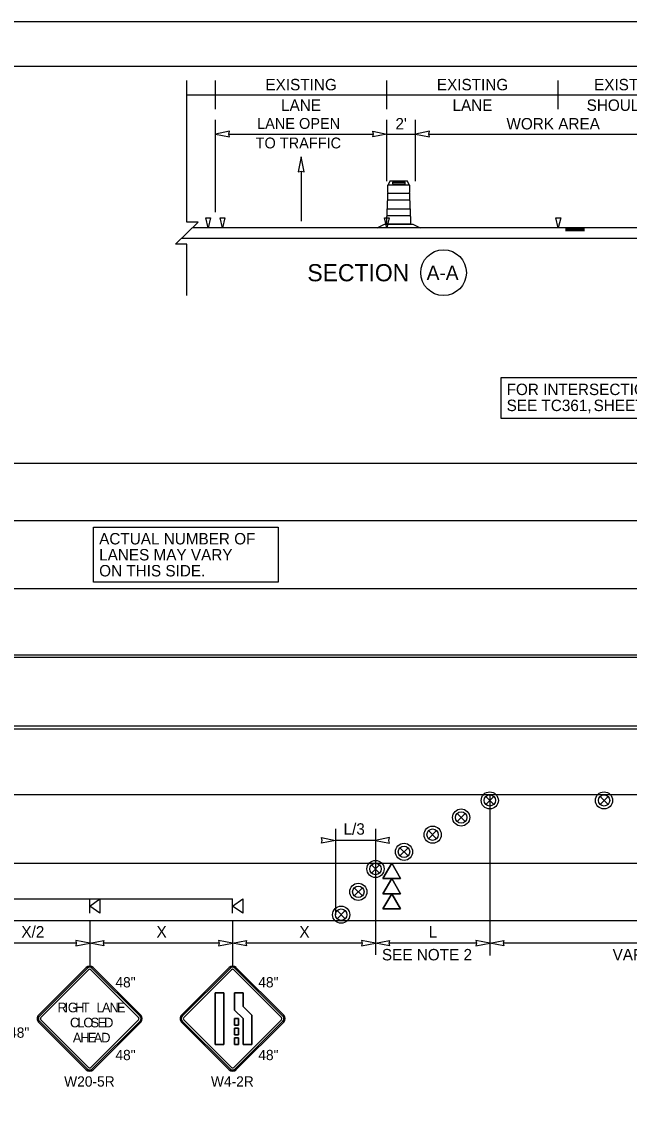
# Model space of a CAD drawing. Extents: x 99958 to 100176, y 99935 to 100011.
# Drawn here: x 100083.29 to 100087.54, y 100003.1 to 100010.69 of the extents above; entities that cross this region are included whole.
import ezdxf

# ---------------------------------------------------------------- set-up
doc = ezdxf.new("R2010")
doc.units = 0
for name, color, linetype in [('RD_ED_ShoulderPavedEdge', 7, 'Continuous'), ('RD_MK_LineEdgeWhite', 7, 'Continuous'), ('RD_MK_LineLane', 7, 'Continuous'), ('RD_MK_LineTwoWayLtTurn', 7, 'Continuous'), ('SH_GI_PlotLimits', 7, 'Continuous'), ('SH_GI_SheetBorder', 7, 'Continuous'), ('SH_TI_Tables', 7, 'Continuous'), ('SH_TI_WZSectionCut', 7, 'Continuous'), ('TR_SN_ConstructionSigns', 7, 'Continuous'), ('TR_WZ_ArrowLeftStrRightTurn', 7, 'Continuous'), ('TR_WZ_PortableSignMountBlk-Org', 7, 'Continuous'), ('TR_WZ_SequentialArrowSign', 7, 'Continuous'), ('TR_WZ_TrafficSafetyDrum', 7, 'Continuous'), ('TR_WZ_TrafficSafetyDrumElev', 7, 'Continuous'), ('TR_WZ_WorkZoneDetails', 7, 'Continuous'), ('TR_WZ_WorkZoneTextCurrent', 7, 'Continuous')]:
    doc.layers.add(name, color=color, linetype=linetype)

msp = doc.modelspace()

# ---------------------------------------------------------------- linework, layer by layer
at = {"layer": 'RD_ED_ShoulderPavedEdge'}
for p, q in [((100080.8283, 100007.5957), (100094.8933, 100007.5957)), ((100080.8283, 100004.3957), (100094.8933, 100004.3957))]:
    msp.add_line(p, q, dxfattribs=at)
at = {"layer": 'RD_MK_LineEdgeWhite'}
for p, q in [((100080.8283, 100007.1957), (100094.8933, 100007.1957)), ((100080.8283, 100004.7957), (100094.8933, 100004.7957))]:
    msp.add_line(p, q, dxfattribs=at)
at = {"layer": 'RD_MK_LineLane'}
for points in [[(100094.8933, 100006.7157), (100080.8283, 100006.7157)], [(100094.8933, 100005.2757), (100080.8283, 100005.2757)]]:
    msp.add_lwpolyline(points, dxfattribs=at)
at = {"layer": 'RD_MK_LineTwoWayLtTurn'}
for p, q in [((100080.8283, 100006.2557), (100094.914, 100006.2557)), ((100080.8283, 100005.7357), (100094.8933, 100005.7357))]:
    msp.add_line(p, q, dxfattribs=at)
for points in [[(100094.8933, 100006.2357), (100080.8283, 100006.2357)], [(100094.8933, 100005.7557), (100080.8283, 100005.7557)]]:
    msp.add_lwpolyline(points, dxfattribs=at)
at = {"layer": 'SH_GI_PlotLimits'}
msp.add_lwpolyline([(100079.0625, 99999.6875), (100096.0625, 99999.6875), (100096.0625, 100010.6875), (100079.0625, 100010.6875)], close=True, dxfattribs=at)
at = {"layer": 'SH_GI_SheetBorder'}
msp.add_line((100080, 100010.375), (100095.75, 100010.375), dxfattribs=at)
at = {"layer": 'SH_TI_Tables'}
for points in [[(100086.6416, 100007.9113), (100088.2261, 100007.9113), (100088.2261, 100008.1933), (100086.6416, 100008.1933)], [(100083.7897, 100007.1477), (100085.0828, 100007.1477), (100085.0828, 100006.7641), (100083.7897, 100006.7641)]]:
    msp.add_lwpolyline(points, close=True, dxfattribs=at)
at = {"layer": 'SH_TI_WZSectionCut'}
for p, q in [((100084.6434, 100010.075), (100084.6434, 100010.275)), ((100085.8434, 100010.075), (100085.8434, 100010.275)), ((100087.0434, 100010.075), (100087.0434, 100010.275)), ((100084.4434, 100010.175), (100084.6434, 100010.175)), ((100084.6434, 100010.175), (100085.8434, 100010.175)), ((100085.8434, 100010.175), (100087.0434, 100010.175)), ((100087.0434, 100010.175), (100088.0434, 100010.175)), ((100084.6434, 100009.3547), (100084.6434, 100010.001)), ((100085.8434, 100009.57), (100085.8434, 100010.001)), ((100086.0434, 100009.57), (100086.0434, 100010.001)), ((100084.7372, 100009.901), (100085.7497, 100009.901)), ((100085.8434, 100009.901), (100086.0434, 100009.901)), ((100086.1372, 100009.901), (100087.9497, 100009.901)), ((100088.0434, 100009.2449), (100084.4822, 100009.2449)), ((100087.2264, 100009.2393), (100087.0934, 100009.2393)), ((100087.2264, 100009.2337), (100087.0934, 100009.2337)), ((100087.2264, 100009.228), (100087.0934, 100009.228)), ((100087.2264, 100009.2228), (100087.0934, 100009.2228)), ((100088.0434, 100009.1699), (100084.4047, 100009.1699))]:
    msp.add_line(p, q, dxfattribs=at)
for points in [[(100084.6434, 100009.901), (100084.7417, 100009.8817), (100084.7372, 100009.901), (100084.7417, 100009.9203)], [(100085.8434, 100009.901), (100085.7451, 100009.8817), (100085.7497, 100009.901), (100085.7451, 100009.9203)], [(100086.0434, 100009.901), (100086.1417, 100009.8817), (100086.1372, 100009.901), (100086.1417, 100009.9203)], [(100084.5767, 100009.3147), (100084.6101, 100009.3147), (100084.5934, 100009.2449)], [(100084.6767, 100009.3147), (100084.7101, 100009.3147), (100084.6934, 100009.2449)], [(100085.8268, 100009.3147), (100085.8601, 100009.3147), (100085.8435, 100009.2449)], [(100087.0268, 100009.3147), (100087.0601, 100009.3147), (100087.0435, 100009.2449)]]:
    msp.add_lwpolyline(points, close=True, dxfattribs=at)
msp.add_circle((100086.24, 100008.93), 0.16, dxfattribs=at)
at = {"layer": 'TR_SN_ConstructionSigns'}
for p, q in [((100083.7397, 100004.0658), (100083.4056, 100003.7317)), ((100083.7457, 100004.0599), (100083.4116, 100003.7258)), ((100083.4215, 100003.7158), (100083.7556, 100004.0499)), ((100083.7715, 100004.0499), (100084.1056, 100003.7158)), ((100084.1156, 100003.7258), (100083.7815, 100004.0599)), ((100084.1215, 100003.7317), (100083.7874, 100004.0658)), ((100084.7397, 100004.0658), (100084.4056, 100003.7317)), ((100084.7457, 100004.0599), (100084.4116, 100003.7258)), ((100084.4215, 100003.7158), (100084.7556, 100004.0499)), ((100084.7715, 100004.0499), (100085.1056, 100003.7158)), ((100085.1156, 100003.7258), (100084.7815, 100004.0599)), ((100085.1215, 100003.7317), (100084.7874, 100004.0658)), ((100084.6419, 100003.8879), (100084.7024, 100003.8879)), ((100084.6419, 100003.5279), (100084.6419, 100003.8879)), ((100084.7024, 100003.8879), (100084.6419, 100003.8879)), ((100084.6419, 100003.8879), (100084.6419, 100003.5279)), ((100084.7024, 100003.8879), (100084.7024, 100003.5279)), ((100084.7024, 100003.5279), (100084.7024, 100003.8879)), ((100084.7776, 100003.8879), (100084.8381, 100003.8879)), ((100084.7776, 100003.7683), (100084.7776, 100003.8879)), ((100084.8381, 100003.8879), (100084.7776, 100003.8879)), ((100084.7776, 100003.8879), (100084.7776, 100003.7683)), ((100084.8381, 100003.8879), (100084.8381, 100003.7934)), ((100084.8381, 100003.7934), (100084.8381, 100003.8879)), ((100084.8381, 100003.7079), (100084.7776, 100003.7683)), ((100084.7776, 100003.7683), (100084.8381, 100003.7079)), ((100084.8381, 100003.7934), (100084.8986, 100003.7329)), ((100084.8986, 100003.7329), (100084.8381, 100003.7934)), ((100084.8986, 100003.7329), (100084.8986, 100003.5279)), ((100084.8986, 100003.5279), (100084.8986, 100003.7329)), ((100083.4056, 100003.684), (100083.7397, 100003.3499)), ((100083.4116, 100003.69), (100083.7457, 100003.3559)), ((100083.7556, 100003.3658), (100083.4215, 100003.6999)), ((100084.1056, 100003.6999), (100083.7715, 100003.3658)), ((100083.7815, 100003.3559), (100084.1156, 100003.69)), ((100083.7874, 100003.3499), (100084.1215, 100003.684)), ((100084.4056, 100003.684), (100084.7397, 100003.3499)), ((100084.4116, 100003.69), (100084.7457, 100003.3559)), ((100084.7556, 100003.3658), (100084.4215, 100003.6999)), ((100085.1056, 100003.6999), (100084.7715, 100003.3658)), ((100084.7776, 100003.7079), (100084.8044, 100003.7079)), ((100084.7776, 100003.6629), (100084.7776, 100003.7079)), ((100084.8044, 100003.7079), (100084.7776, 100003.7079)), ((100084.7776, 100003.7079), (100084.7776, 100003.6629)), ((100084.8044, 100003.6629), (100084.7776, 100003.6629)), ((100084.7776, 100003.6629), (100084.8044, 100003.6629)), ((100084.7815, 100003.3559), (100085.1156, 100003.69)), ((100084.7874, 100003.3499), (100085.1215, 100003.684)), ((100084.8044, 100003.7079), (100084.8044, 100003.6629)), ((100084.8044, 100003.6629), (100084.8044, 100003.7079)), ((100084.8381, 100003.5279), (100084.8381, 100003.7079)), ((100084.8381, 100003.7079), (100084.8381, 100003.5279)), ((100084.7776, 100003.6404), (100084.8044, 100003.6404)), ((100084.7776, 100003.5954), (100084.7776, 100003.6404)), ((100084.8044, 100003.6404), (100084.7776, 100003.6404)), ((100084.7776, 100003.6404), (100084.7776, 100003.5954)), ((100084.8044, 100003.5954), (100084.7776, 100003.5954)), ((100084.7776, 100003.5954), (100084.8044, 100003.5954)), ((100084.7776, 100003.5729), (100084.8044, 100003.5729)), ((100084.7776, 100003.5279), (100084.7776, 100003.5729)), ((100084.8044, 100003.5729), (100084.7776, 100003.5729)), ((100084.7776, 100003.5729), (100084.7776, 100003.5279)), ((100084.8044, 100003.6404), (100084.8044, 100003.5954)), ((100084.8044, 100003.5954), (100084.8044, 100003.6404)), ((100084.8044, 100003.5729), (100084.8044, 100003.5279)), ((100084.8044, 100003.5279), (100084.8044, 100003.5729)), ((100084.7024, 100003.5279), (100084.6419, 100003.5279)), ((100084.6419, 100003.5279), (100084.7024, 100003.5279)), ((100084.8044, 100003.5279), (100084.7776, 100003.5279)), ((100084.7776, 100003.5279), (100084.8044, 100003.5279)), ((100084.8986, 100003.5279), (100084.8381, 100003.5279)), ((100084.8381, 100003.5279), (100084.8986, 100003.5279))]:
    msp.add_line(p, q, dxfattribs=at)
for centre, radius, start, end in [((100083.7636, 100004.042), 0.0338, 45, 135), ((100083.7636, 100004.042), 0.0253, 45, 135), ((100083.7636, 100004.042), 0.0113, 45, 135), ((100084.7636, 100004.042), 0.0338, 45, 135), ((100084.7636, 100004.042), 0.0253, 45, 135), ((100084.7636, 100004.042), 0.0113, 45, 135), ((100083.4295, 100003.7079), 0.0338, 135, 225.00001), ((100083.4295, 100003.7079), 0.0253, 135, 225.00001), ((100084.0977, 100003.7079), 0.0253, 315.00002, 45), ((100084.0977, 100003.7079), 0.0338, 315.00001, 45.00001), ((100084.4295, 100003.7079), 0.0338, 135, 225.00001), ((100084.4295, 100003.7079), 0.0253, 135, 225.00001), ((100085.0977, 100003.7079), 0.0253, 315.00002, 45), ((100085.0977, 100003.7079), 0.0338, 315.00001, 45.00001), ((100083.4295, 100003.7079), 0.0113, 135, 225.00001), ((100084.0977, 100003.7079), 0.0113, 315.00002, 45), ((100084.4295, 100003.7079), 0.0113, 135, 225.00001), ((100085.0977, 100003.7079), 0.0113, 315.00002, 45), ((100083.7636, 100003.3738), 0.0338, 225.00001, 315.00001), ((100083.7636, 100003.3738), 0.0253, 225.00001, 315.00002), ((100083.7636, 100003.3738), 0.0113, 225.00001, 315.00002), ((100084.7636, 100003.3738), 0.0338, 225.00001, 315.00001), ((100084.7636, 100003.3738), 0.0253, 225.00001, 315.00002), ((100084.7636, 100003.3738), 0.0113, 225.00001, 315.00002)]:
    msp.add_arc(centre, radius, start, end, dxfattribs=at)
at = {"layer": 'TR_WZ_ArrowLeftStrRightTurn'}
msp.add_line((100085.2434, 100009.6418), (100085.2434, 100009.292), dxfattribs=at)
msp.add_lwpolyline([(100085.2434, 100009.742), (100085.2228, 100009.6369), (100085.2434, 100009.6418), (100085.264, 100009.6369)], close=True, dxfattribs=at)
at = {"layer": 'TR_WZ_PortableSignMountBlk-Org'}
for p, q in [((100083.7636, 100004.4458), (100083.7636, 100004.5458)), ((100084.7636, 100004.4458), (100084.7636, 100004.5458))]:
    msp.add_line(p, q, dxfattribs=at)
for points in [[(100083.7636, 100004.4957), (100083.8354, 100004.5458), (100083.8354, 100004.4458)], [(100084.7636, 100004.4957), (100084.8354, 100004.5458), (100084.8354, 100004.4458)]]:
    msp.add_lwpolyline(points, close=True, dxfattribs=at)
at = {"layer": 'TR_WZ_SequentialArrowSign'}
for points in [[(100085.8778, 100004.7957), (100085.8161, 100004.6891), (100085.8778, 100004.6891), (100085.9396, 100004.6891), (100085.8778, 100004.7957)], [(100085.9396, 100004.6891), (100085.8778, 100004.6891), (100085.8161, 100004.6891), (100085.8778, 100004.7957), (100085.9396, 100004.6891)], [(100085.8778, 100004.6891), (100085.8161, 100004.5824), (100085.8778, 100004.5824), (100085.9396, 100004.5824), (100085.8778, 100004.6891)], [(100085.9396, 100004.5824), (100085.8778, 100004.5824), (100085.8161, 100004.5824), (100085.8778, 100004.6891), (100085.9396, 100004.5824)], [(100085.8778, 100004.5824), (100085.8161, 100004.4757), (100085.9396, 100004.4757), (100085.8778, 100004.5824)], [(100085.9396, 100004.4757), (100085.8161, 100004.4757), (100085.8778, 100004.5824), (100085.9396, 100004.4757)]]:
    msp.add_lwpolyline(points, dxfattribs=at)
at = {"layer": 'TR_WZ_TrafficSafetyDrum'}
for p, q in [((100086.5353, 100005.264), (100086.5919, 100005.2074)), ((100086.5919, 100005.264), (100086.5353, 100005.2074)), ((100087.3353, 100005.264), (100087.3919, 100005.2074)), ((100087.3919, 100005.264), (100087.3353, 100005.2074)), ((100086.3353, 100005.144), (100086.3919, 100005.0874)), ((100086.3919, 100005.144), (100086.3353, 100005.0874)), ((100086.1353, 100005.024), (100086.1919, 100004.9674)), ((100086.1919, 100005.024), (100086.1353, 100004.9674)), ((100085.9353, 100004.904), (100085.9919, 100004.8474)), ((100085.9919, 100004.904), (100085.9353, 100004.8474)), ((100085.7353, 100004.784), (100085.7919, 100004.7274)), ((100085.7919, 100004.784), (100085.7353, 100004.7274)), ((100085.6153, 100004.624), (100085.6719, 100004.5674)), ((100085.6719, 100004.624), (100085.6153, 100004.5674)), ((100085.4953, 100004.464), (100085.5519, 100004.4074)), ((100085.5519, 100004.464), (100085.4953, 100004.4074))]:
    msp.add_line(p, q, dxfattribs=at)
for centre, radius in [((100086.5636, 100005.2357), 0.06), ((100086.5636, 100005.2357), 0.06), ((100086.5636, 100005.2357), 0.04), ((100087.3636, 100005.2357), 0.06), ((100087.3636, 100005.2357), 0.06), ((100087.3636, 100005.2357), 0.04), ((100086.3636, 100005.1157), 0.06), ((100086.3636, 100005.1157), 0.06), ((100086.3636, 100005.1157), 0.04), ((100086.1636, 100004.9957), 0.06), ((100086.1636, 100004.9957), 0.06), ((100086.1636, 100004.9957), 0.04), ((100085.9636, 100004.8757), 0.06), ((100085.9636, 100004.8757), 0.06), ((100085.9636, 100004.8757), 0.04), ((100085.7636, 100004.7557), 0.06), ((100085.7636, 100004.7557), 0.06), ((100085.7636, 100004.7557), 0.04), ((100085.6436, 100004.5957), 0.06), ((100085.6436, 100004.5957), 0.06), ((100085.6436, 100004.5957), 0.04), ((100085.5236, 100004.4357), 0.06), ((100085.5236, 100004.4357), 0.06), ((100085.5236, 100004.4357), 0.04)]:
    msp.add_circle(centre, radius, dxfattribs=at)
at = {"layer": 'TR_WZ_TrafficSafetyDrumElev'}
for p, q in [((100085.8863, 100009.564), (100085.9681, 100009.564)), ((100085.8518, 100009.545), (100085.9998, 100009.545)), ((100085.8518, 100009.545), (100085.9998, 100009.545)), ((100085.9681, 100009.551), (100085.8863, 100009.551)), ((100085.849, 100009.4871), (100086.0027, 100009.4871)), ((100085.849, 100009.4372), (100085.849, 100009.4871)), ((100086.0027, 100009.4372), (100085.849, 100009.4372)), ((100086.0027, 100009.4871), (100086.0027, 100009.4372)), ((100085.8453, 100009.377), (100086.0064, 100009.377)), ((100085.8453, 100009.3271), (100085.8453, 100009.377)), ((100086.0064, 100009.377), (100086.0064, 100009.3271)), ((100086.0064, 100009.3271), (100085.8453, 100009.3271))]:
    msp.add_line(p, q, dxfattribs=at)
for points in [[(100085.9998, 100009.545), (100085.9867, 100009.57), (100085.865, 100009.57), (100085.8518, 100009.545)], [(100085.7758, 100009.245), (100085.8261, 100009.27), (100086.0256, 100009.27), (100086.0758, 100009.245)]]:
    msp.add_lwpolyline(points, close=True, dxfattribs=at)
for points in [[(100085.849, 100009.4365), (100085.849, 100009.4878)], [(100085.849, 100009.4365), (100085.849, 100009.4878)], [(100085.8508, 100009.4915), (100085.8508, 100009.543)], [(100085.8508, 100009.4915), (100085.8508, 100009.543)], [(100086.0008, 100009.543), (100086.0008, 100009.4915)], [(100086.0008, 100009.543), (100086.0008, 100009.4915)], [(100086.0027, 100009.4878), (100086.0027, 100009.4365)], [(100086.0027, 100009.4878), (100086.0027, 100009.4365)], [(100085.8471, 100009.3814), (100085.8471, 100009.4327)], [(100085.8471, 100009.3814), (100085.8471, 100009.4327)], [(100086.0045, 100009.4327), (100086.0045, 100009.3814)], [(100086.0045, 100009.4327), (100086.0045, 100009.3814)], [(100085.8453, 100009.3264), (100085.8453, 100009.3777)], [(100085.8453, 100009.3264), (100085.8453, 100009.3777)], [(100086.0064, 100009.3777), (100086.0064, 100009.3264)], [(100086.0064, 100009.3777), (100086.0064, 100009.3264)], [(100086.0082, 100009.3226), (100086.0082, 100009.27), (100085.8434, 100009.27), (100085.8434, 100009.3226)], [(100086.0082, 100009.3226), (100086.0082, 100009.27), (100085.8434, 100009.27), (100085.8434, 100009.3226)]]:
    msp.add_lwpolyline(points, dxfattribs=at)
for centre, major_axis, ratio, start_param, end_param in [((100085.8863, 100009.5575), (0, 0.0065), 0.570305, 0, 3.141593), ((100085.9681, 100009.5575), (0, 0.0065), 0.570305, 3.141593, 6.283185), ((100085.8524, 100009.4846), (0, 0.00758), 0.493438, 0.4288, 1.141997), ((100085.8524, 100009.4846), (0, 0.00758), 0.493438, 0.4288, 1.141997), ((100085.852, 100009.5426), (0, 0.00249), 0.493438, 0.177149, 1.393647), ((100085.852, 100009.5426), (0, 0.00249), 0.493438, 0.177149, 1.393647), ((100085.9996, 100009.5426), (0, 0.00249), 0.493438, 4.889538, 6.106036), ((100085.9996, 100009.5426), (0, 0.00249), 0.493438, 4.889538, 6.106036), ((100085.9993, 100009.4846), (0, 0.00758), 0.493438, 5.141189, 5.854386), ((100085.9993, 100009.4846), (0, 0.00758), 0.493438, 5.141189, 5.854386), ((100085.8505, 100009.4296), (0, 0.00758), 0.493438, 0.4288, 1.141997), ((100085.8505, 100009.4296), (0, 0.00758), 0.493438, 0.4288, 1.141997), ((100086.0011, 100009.4296), (0, 0.00758), 0.493438, 5.141189, 5.854386), ((100086.0011, 100009.4296), (0, 0.00758), 0.493438, 5.141189, 5.854386), ((100085.8487, 100009.3745), (0, 0.00758), 0.493438, 0.4288, 1.141997), ((100085.8487, 100009.3745), (0, 0.00758), 0.493438, 0.4288, 1.141997), ((100086.003, 100009.3745), (0, 0.00758), 0.493438, 5.141189, 5.854386), ((100086.003, 100009.3745), (0, 0.00758), 0.493438, 5.141189, 5.854386), ((100085.8468, 100009.3195), (0, 0.00758), 0.493438, 0.4288, 1.141997), ((100085.8468, 100009.3195), (0, 0.00758), 0.493438, 0.4288, 1.141997), ((100086.0048, 100009.3195), (0, 0.00758), 0.493438, 5.141189, 5.854386), ((100086.0048, 100009.3195), (0, 0.00758), 0.493438, 5.141189, 5.854386)]:
    msp.add_ellipse(centre, major_axis=major_axis, ratio=ratio, start_param=start_param, end_param=end_param, dxfattribs=at)
at = {"layer": 'TR_WZ_WorkZoneDetails'}
for p, q in [((100086.5636, 100005.2757), (100086.5636, 100004.1491)), ((100085.4836, 100005.0357), (100085.4836, 100004.4357)), ((100085.7636, 100005.0357), (100085.7636, 100004.1557)), ((100085.7636, 100004.9557), (100085.4836, 100004.9557)), ((100082.1636, 100004.5458), (100084.7636, 100004.5458)), ((100083.7636, 100004.396), (100083.7636, 100004.0757)), ((100084.7636, 100004.396), (100084.7636, 100004.0757)), ((100083.6698, 100004.2357), (100083.0573, 100004.2357)), ((100084.6698, 100004.2357), (100083.8573, 100004.2357)), ((100085.6698, 100004.2357), (100084.8573, 100004.2357)), ((100086.4698, 100004.2357), (100085.8573, 100004.2357)), ((100089.4699, 100004.2357), (100086.6573, 100004.2357))]:
    msp.add_line(p, q, dxfattribs=at)
msp.add_lwpolyline([(100084.4434, 100008.7701), (100084.4434, 100009.13), (100084.3634, 100009.13), (100084.5235, 100009.2849), (100084.4434, 100009.2849), (100084.4434, 100010.275)], dxfattribs=at)
for points in [[(100085.4836, 100004.9557), (100085.3853, 100004.9365), (100085.3898, 100004.9557), (100085.3853, 100004.975)], [(100085.7636, 100004.9557), (100085.8619, 100004.9365), (100085.8573, 100004.9557), (100085.8619, 100004.975)], [(100083.7636, 100004.2357), (100083.6653, 100004.255), (100083.6698, 100004.2357), (100083.6653, 100004.2165)], [(100083.7636, 100004.2357), (100083.8619, 100004.255), (100083.8573, 100004.2357), (100083.8619, 100004.2165)], [(100084.7636, 100004.2357), (100084.6653, 100004.255), (100084.6698, 100004.2357), (100084.6653, 100004.2165)], [(100084.7636, 100004.2357), (100084.8619, 100004.255), (100084.8573, 100004.2357), (100084.8619, 100004.2165)], [(100085.7636, 100004.2357), (100085.6653, 100004.255), (100085.6698, 100004.2357), (100085.6653, 100004.2165)], [(100085.7636, 100004.2357), (100085.8619, 100004.255), (100085.8573, 100004.2357), (100085.8619, 100004.2165)], [(100086.5636, 100004.2357), (100086.4653, 100004.255), (100086.4698, 100004.2357), (100086.4653, 100004.2165)], [(100086.5636, 100004.2357), (100086.6619, 100004.255), (100086.6573, 100004.2357), (100086.6619, 100004.2165)]]:
    msp.add_lwpolyline(points, close=True, dxfattribs=at)

# ---------------------------------------------------------------- texts
at = {"layer": 'SH_TI_Tables'}
for s, p in [('FOR INTERSECTION DETAILS: ', (100086.6816, 100008.0733)), ('SEE TC361, ', (100086.6816, 100007.9613)), ('SHEET 4A', (100087.2903, 100007.9613))]:
    msp.add_text(s, height=0.08, dxfattribs=at).set_placement(p)
for s, p in [('ACTUAL NUMBER OF', (100083.8297, 100007.0277)), ('LANES MAY VARY', (100083.8297, 100006.9157)), ('ON THIS SIDE.', (100083.8297, 100006.8037))]:
    msp.add_text(s, height=0.08, rotation=360, dxfattribs=at).set_placement(p)
at = {"layer": 'SH_TI_WZSectionCut'}
for s, height, p in [('EXISTING', 0.08, (100084.9936, 100010.207)), ('EXISTING', 0.08, (100086.1936, 100010.207)), ('EXISTING', 0.08, (100087.2936, 100010.207)), ('LANE', 0.08, (100085.103, 100010.063)), ('LANE', 0.08, (100086.303, 100010.063)), ('SHOULDER', 0.08, (100087.2417, 100010.063)), ('SECTION', 0.12, (100085.2869, 100008.87)), ('A-A', 0.1, (100086.1221, 100008.88))]:
    msp.add_text(s, height=height, rotation=360, dxfattribs=at).set_placement(p)
for s, height, p in [('LANE OPEN', 0.076, (100084.9348, 100009.937)), ("2'", 0.08, (100085.9034, 100009.933)), ('WORK AREA', 0.08, (100086.6805, 100009.933)), ('TO TRAFFIC', 0.076, (100084.9247, 100009.8002))]:
    msp.add_text(s, height=height, dxfattribs=at).set_placement(p)
at = {"layer": 'TR_SN_ConstructionSigns'}
for s, p in [('48"', (100083.9434, 100003.9264)), ('48"', (100084.9434, 100003.9264)), ('48"', (100083.1993, 100003.574)), ('48"', (100083.9434, 100003.4173)), ('48"', (100084.9434, 100003.4173)), ('W20-5R', (100083.5849, 100003.232)), ('W4-2R', (100084.6121, 100003.232))]:
    msp.add_text(s, height=0.072, rotation=360, dxfattribs=at).set_placement(p)
for s, p in [('R', (100083.5381, 100003.7522)), ('I', (100083.5874, 100003.7522)), ('G', (100083.6103, 100003.7522)), ('H', (100083.6616, 100003.7522)), ('T', (100083.7089, 100003.7522)), ('L', (100083.8108, 100003.7522)), ('A', (100083.8493, 100003.7522)), ('N', (100083.9019, 100003.7522)), ('E', (100083.9546, 100003.7522)), ('C', (100083.6252, 100003.6467)), ('L', (100083.6765, 100003.6467)), ('O', (100083.719, 100003.6467)), ('S', (100083.769, 100003.6467)), ('E', (100083.8182, 100003.6467)), ('D', (100083.8641, 100003.6467)), ('A', (100083.6454, 100003.5412)), ('H', (100083.6981, 100003.5412)), ('E', (100083.7507, 100003.5412)), ('A', (100083.7912, 100003.5412)), ('D', (100083.8439, 100003.5412))]:
    msp.add_text(s, height=0.0675, dxfattribs=at).set_placement(p)
at = {"layer": 'TR_WZ_WorkZoneTextCurrent'}
msp.add_text('L/3', height=0.08, dxfattribs=at).set_placement((100085.5403, 100004.9957))
for s, p in [('X/2', (100083.2851, 100004.2757)), ('X', (100084.2311, 100004.2757)), ('X', (100085.2311, 100004.2757)), ('L', (100086.1364, 100004.2757)), ('SEE NOTE 2', (100085.8088, 100004.1157)), ('VARIES, SEE NOTE 3', (100087.4234, 100004.1157))]:
    msp.add_text(s, height=0.08, rotation=360, dxfattribs=at).set_placement(p)

doc.saveas('drawing.dxf')
